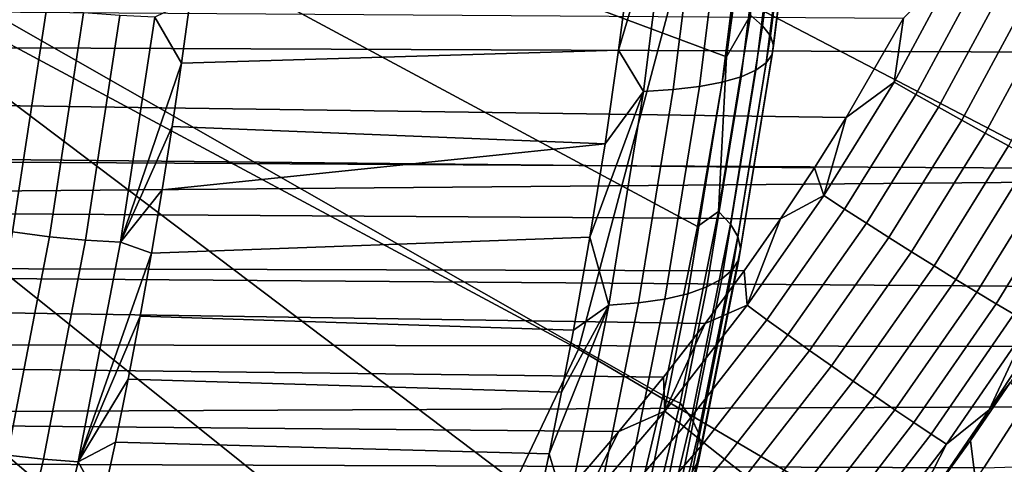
# Model space of a CAD drawing. Header units: metres. Extents: x -240 to 45, y -77 to 27.
# Tile 542 of 656: x -167.702 to -166.189, y -1.939 to -1.255. Entities that reach past the tile are written whole.
import ezdxf

# ---------------------------------------------------------------- set-up
doc = ezdxf.new("R2010")
doc.units = ezdxf.units.M
doc.layers.add('solid_102011X2', color=7, linetype='CONTINUOUS')

msp = doc.modelspace()

# ---------------------------------------------------------------- linework, layer by layer
at = {"layer": 'solid_102011X2'}
for points in [[(-168.338364, -0.671054, 293.982544), (-168.320236, -0.448846, 294.012695), (-166.579865, -1.050358, 297.031494), (-166.615906, -1.312135, 296.970306)], [(-165.597961, -1.742998, 318.878723), (-166.687668, -1.174633, 317.501953), (-166.594849, -0.587131, 317.559296), (-165.441971, -1.162151, 318.973206)], [(-166.843491, -1.761717, 317.404785), (-167.913361, -1.187155, 316.011719), (-167.820618, -0.59339, 316.070679), (-166.687668, -1.174633, 317.501953)], [(-168.338364, -0.671054, 293.982544), (-166.660294, -1.573154, 296.894928), (-166.713196, -1.833068, 296.805145), (-168.363632, -0.890614, 293.94046)], [(-168.338364, -0.671054, 293.982544), (-166.615906, -1.312135, 296.970306), (-166.660294, -1.573154, 296.894928)], [(-168.363632, -0.890614, 293.94046), (-166.774841, -2.091549, 296.700562), (-166.845444, -2.348176, 296.580841), (-168.395966, -1.106659, 293.886658)], [(-168.363632, -0.890614, 293.94046), (-166.713196, -1.833068, 296.805145), (-166.774841, -2.091549, 296.700562)], [(-166.579086, -1.248456, 297.041412), (-166.540543, -0.941453, 297.106873), (-166.521317, -0.953585, 297.162079), (-166.560333, -1.264443, 297.095825)], [(-166.560333, -1.264443, 297.095825), (-166.521317, -0.953585, 297.162079), (-166.508911, -0.965348, 297.219299), (-166.548401, -1.279944, 297.152252)], [(-166.548401, -1.279944, 297.152252), (-166.508911, -0.965348, 297.219299), (-166.503525, -0.976574, 297.27771), (-166.543457, -1.294737, 297.209869)], [(-166.543457, -1.294737, 297.209869), (-166.503525, -0.976574, 297.27771), (-166.505234, -0.987103, 297.336456), (-166.545578, -1.308612, 297.267914)], [(-165.861176, -0.989284, 354.864899), (-167.789078, -1.0002, 353.624359), (-167.759567, -1.518954, 353.5849), (-165.83252, -1.502377, 354.825439)], [(-166.554733, -1.321371, 297.325531), (-166.513992, -0.996786, 297.394714), (-166.529694, -1.005483, 297.45166), (-166.570786, -1.332832, 297.381897)], [(-166.545578, -1.308612, 297.267914), (-166.505234, -0.987103, 297.336456), (-166.513992, -0.996786, 297.394714), (-166.554733, -1.321371, 297.325531)], [(-166.593506, -1.342831, 297.436218), (-166.552124, -1.013072, 297.5065), (-166.580933, -1.019443, 297.558411), (-166.622574, -1.351226, 297.487671)], [(-166.570786, -1.332832, 297.381897), (-166.529694, -1.005483, 297.45166), (-166.552124, -1.013072, 297.5065), (-166.593506, -1.342831, 297.436218)], [(-166.698013, -1.362748, 297.579285), (-166.656021, -1.028188, 297.650574), (-166.701233, -1.030438, 297.689545), (-166.743301, -1.365711, 297.618073)], [(-166.657578, -1.357896, 297.535614), (-166.615738, -1.024506, 297.606659), (-166.656021, -1.028188, 297.650574), (-166.698013, -1.362748, 297.579285)], [(-166.622574, -1.351226, 297.487671), (-166.580933, -1.019443, 297.558411), (-166.615738, -1.024506, 297.606659), (-166.657578, -1.357896, 297.535614)], [(-166.701233, -1.030438, 297.689545), (-166.763092, -1.158134, 297.697113), (-166.781677, -1.302176, 297.665619)], [(-166.743301, -1.365711, 297.618073), (-166.701233, -1.030438, 297.689545), (-166.781677, -1.302176, 297.665619)], [(-166.579086, -1.248456, 297.041412), (-166.615906, -1.312135, 296.970306), (-166.579865, -1.050358, 297.031494)], [(-165.871002, -1.306085, 298.823639), (-165.799591, -1.130998, 298.819489), (-177.520096, -1.0979, 305.868591), (-177.552078, -1.257347, 305.853699)], [(-168.395966, -1.106659, 293.886658), (-166.845444, -2.348176, 296.580841), (-166.925201, -2.602409, 296.445618), (-168.435211, -1.318336, 293.82135)], [(-166.763092, -1.158134, 297.697113), (-167.440063, -1.224663, 298.084808), (-167.453293, -1.322212, 298.062805), (-166.781677, -1.302176, 297.665619)], [(-166.687668, -1.174633, 317.501953), (-165.597961, -1.742998, 318.878723), (-165.886032, -2.3246, 318.66449), (-166.843491, -1.761717, 317.404785)], [(-166.358383, -1.351233, 297.903503), (-166.343948, -1.25315, 297.920258), (-166.261276, -1.171157, 297.89624)], [(-166.358383, -1.351233, 297.903503), (-166.261276, -1.171157, 297.89624), (-166.226761, -1.18805, 297.881165), (-166.32515, -1.370157, 297.887939)], [(-167.913361, -1.187155, 316.011719), (-166.843491, -1.761717, 317.404785), (-167.12291, -2.349406, 317.194519), (-168.069046, -1.7805, 315.911835)], [(-166.32515, -1.370157, 297.887939), (-166.226761, -1.18805, 297.881165), (-166.190643, -1.205557, 297.871521), (-166.290298, -1.389808, 297.877808)], [(-173.127808, -1.206326, 302.009369), (-166.343948, -1.25315, 297.920258), (-166.431763, -1.405533, 297.927307), (-173.140854, -1.3106, 301.987671)], [(-166.290298, -1.389808, 297.877808), (-166.190643, -1.205557, 297.871521), (-166.15361, -1.223348, 297.867432), (-166.254471, -1.409815, 297.87323)], [(-167.49437, -1.251334, 298.10553), (-167.453293, -1.322212, 298.062805), (-167.440063, -1.224663, 298.084808)], [(-166.254471, -1.409815, 297.87323), (-166.15361, -1.223348, 297.867432), (-166.116379, -1.241084, 297.869049), (-166.218369, -1.429797, 297.874359)], [(-167.712952, -1.581532, 298.063019), (-167.66066, -1.239054, 298.150055), (-167.717957, -1.231872, 298.1521), (-167.769958, -1.572428, 298.065552)], [(-167.656326, -1.588737, 298.054108), (-167.60379, -1.244739, 298.141541), (-167.66066, -1.239054, 298.150055), (-167.712952, -1.581532, 298.063019)], [(-167.600815, -1.593949, 298.03891), (-167.548111, -1.248851, 298.126617), (-167.60379, -1.244739, 298.141541), (-167.656326, -1.588737, 298.054108)], [(-167.54718, -1.597097, 298.01767), (-167.49437, -1.251334, 298.10553), (-167.548111, -1.248851, 298.126617), (-167.600815, -1.593949, 298.03891)], [(-167.54718, -1.597097, 298.01767), (-167.453293, -1.322212, 298.062805), (-167.49437, -1.251334, 298.10553)], [(-166.628006, -1.549823, 296.958344), (-166.615906, -1.312135, 296.970306), (-166.579086, -1.248456, 297.041412)], [(-166.628006, -1.549823, 296.958344), (-166.579086, -1.248456, 297.041412), (-166.560333, -1.264443, 297.095825), (-166.609863, -1.569516, 297.011719)], [(-166.358383, -1.351233, 297.903503), (-166.431763, -1.405533, 297.927307), (-166.343948, -1.25315, 297.920258)], [(-166.218369, -1.429797, 297.874359), (-166.116379, -1.241084, 297.869049), (-166.07962, -1.258432, 297.876312), (-166.182663, -1.449378, 297.881104)], [(-165.954514, -1.484544, 298.828369), (-165.871002, -1.306085, 298.823639), (-177.552078, -1.257347, 305.853699), (-177.588654, -1.417486, 305.836639)], [(-166.609863, -1.569516, 297.011719), (-166.560333, -1.264443, 297.095825), (-166.548401, -1.279944, 297.152252), (-166.598511, -1.58861, 297.067169)], [(-166.598511, -1.58861, 297.067169), (-166.548401, -1.279944, 297.152252), (-166.543457, -1.294737, 297.209869), (-166.594131, -1.606832, 297.12384)], [(-166.594131, -1.606832, 297.12384), (-166.543457, -1.294737, 297.209869), (-166.545578, -1.308612, 297.267914), (-166.596771, -1.623923, 297.181)], [(-173.140854, -1.3106, 301.987671), (-166.431763, -1.405533, 297.927307), (-166.480377, -1.482895, 297.931183), (-173.155029, -1.414794, 301.964081)], [(-166.802505, -1.44593, 297.63031), (-166.781677, -1.302176, 297.665619), (-167.453293, -1.322212, 298.062805), (-167.467575, -1.419641, 298.039032)], [(-166.743301, -1.365711, 297.618073), (-166.781677, -1.302176, 297.665619), (-166.802505, -1.44593, 297.63031)], [(-166.628006, -1.549823, 296.958344), (-166.660294, -1.573154, 296.894928), (-166.615906, -1.312135, 296.970306)], [(-166.596771, -1.623923, 297.181), (-166.545578, -1.308612, 297.267914), (-166.554733, -1.321371, 297.325531), (-166.6064, -1.639638, 297.237793)], [(-168.435211, -1.318336, 293.82135), (-167.014374, -2.853624, 296.294556), (-167.113144, -3.101094, 296.127289), (-168.481232, -1.524811, 293.744751)], [(-166.918549, -2.677794, 296.465576), (-167.014374, -2.853624, 296.294556), (-168.435211, -1.318336, 293.82135), (-166.925201, -2.602409, 296.445618)], [(-167.54718, -1.597097, 298.01767), (-167.467575, -1.419641, 298.039032), (-167.453293, -1.322212, 298.062805)], [(-166.6064, -1.639638, 297.237793), (-166.554733, -1.321371, 297.325531), (-166.570786, -1.332832, 297.381897), (-166.622894, -1.653754, 297.293427)], [(-166.645981, -1.66607, 297.347107), (-166.593506, -1.342831, 297.436218), (-166.622574, -1.351226, 297.487671), (-166.675369, -1.676409, 297.398041)], [(-166.622894, -1.653754, 297.293427), (-166.570786, -1.332832, 297.381897), (-166.593506, -1.342831, 297.436218), (-166.645981, -1.66607, 297.347107)], [(-166.710632, -1.684624, 297.445557), (-166.657578, -1.357896, 297.535614), (-166.698013, -1.362748, 297.579285), (-166.751251, -1.690598, 297.488892)], [(-166.675369, -1.676409, 297.398041), (-166.622574, -1.351226, 297.487671), (-166.657578, -1.357896, 297.535614), (-166.710632, -1.684624, 297.445557)], [(-166.466415, -1.525621, 297.911621), (-166.431763, -1.405533, 297.927307), (-166.358383, -1.351233, 297.903503)], [(-166.466415, -1.525621, 297.911621), (-166.358383, -1.351233, 297.903503), (-166.32515, -1.370157, 297.887939), (-166.434525, -1.546344, 297.895569)], [(-166.743301, -1.365711, 297.618073), (-166.802505, -1.44593, 297.63031), (-166.825607, -1.589363, 297.591156)], [(-166.796646, -1.694246, 297.527527), (-166.743301, -1.365711, 297.618073), (-166.825607, -1.589363, 297.591156)], [(-166.751251, -1.690598, 297.488892), (-166.698013, -1.362748, 297.579285), (-166.743301, -1.365711, 297.618073), (-166.796646, -1.694246, 297.527527)], [(-166.434525, -1.546344, 297.895569), (-166.32515, -1.370157, 297.887939), (-166.290298, -1.389808, 297.877808), (-166.40097, -1.567908, 297.884918)], [(-166.40097, -1.567908, 297.884918), (-166.290298, -1.389808, 297.877808), (-166.254471, -1.409815, 297.87323), (-166.366425, -1.589906, 297.879822)], [(-166.466415, -1.525621, 297.911621), (-166.480377, -1.482895, 297.931183), (-166.431763, -1.405533, 297.927307)], [(-166.050613, -1.665919, 298.83374), (-165.954514, -1.484544, 298.828369), (-177.588654, -1.417486, 305.836639), (-177.629852, -1.578327, 305.817322)], [(-173.155029, -1.414794, 301.964081), (-166.480377, -1.482895, 297.931183), (-166.532715, -1.561486, 297.935455), (-173.170319, -1.518948, 301.938629)], [(-167.54718, -1.597097, 298.01767), (-167.482895, -1.516961, 298.013519), (-167.467575, -1.419641, 298.039032)], [(-166.802505, -1.44593, 297.63031), (-167.467575, -1.419641, 298.039032), (-167.482895, -1.516961, 298.013519)], [(-166.366425, -1.589906, 297.879822), (-166.254471, -1.409815, 297.87323), (-166.218369, -1.429797, 297.874359), (-166.331497, -1.61192, 297.880371)], [(-166.331497, -1.61192, 297.880371), (-166.218369, -1.429797, 297.874359), (-166.182663, -1.449378, 297.881104), (-166.29689, -1.633534, 297.886597)], [(-166.802505, -1.44593, 297.63031), (-167.482895, -1.516961, 298.013519), (-167.499283, -1.614111, 297.986267), (-166.825607, -1.589363, 297.591156)], [(-166.29689, -1.633534, 297.886597), (-166.182663, -1.449378, 297.881104), (-166.148026, -1.468186, 297.893402), (-166.263229, -1.654338, 297.898376)], [(-166.263229, -1.654338, 297.898376), (-166.148026, -1.468186, 297.893402), (-166.115128, -1.485865, 297.91098), (-166.231171, -1.673939, 297.915466)], [(-166.466415, -1.525621, 297.911621), (-166.532715, -1.561486, 297.935455), (-166.480377, -1.482895, 297.931183)], [(-166.231171, -1.673939, 297.915466), (-166.115128, -1.485865, 297.91098), (-166.084579, -1.50208, 297.933502), (-166.201309, -1.691966, 297.937531)], [(-165.83252, -1.502377, 354.825439), (-167.759567, -1.518954, 353.5849), (-167.717926, -2.035367, 353.529205), (-165.792068, -2.013155, 354.769775)], [(-166.201309, -1.691966, 297.937531), (-166.084579, -1.50208, 297.933502), (-166.056961, -1.516525, 297.960571), (-166.17421, -1.708076, 297.964203)], [(-173.170319, -1.518948, 301.938629), (-166.532715, -1.561486, 297.935455), (-166.588623, -1.641184, 297.939972), (-173.186737, -1.62298, 301.911285)], [(-168.481232, -1.524811, 293.744751), (-167.166183, -3.223116, 296.037476), (-167.22171, -3.34399, 295.943542), (-168.533844, -1.725268, 293.657196)], [(-167.113388, -3.184219, 296.13559), (-167.166183, -3.223116, 296.037476), (-168.481232, -1.524811, 293.744751), (-167.113144, -3.101094, 296.127289)], [(-167.54718, -1.597097, 298.01767), (-167.499283, -1.614111, 297.986267), (-167.482895, -1.516961, 298.013519)], [(-166.584259, -1.694221, 297.920563), (-166.532715, -1.561486, 297.935455), (-166.466415, -1.525621, 297.911621)], [(-166.584259, -1.694221, 297.920563), (-166.466415, -1.525621, 297.911621), (-166.434525, -1.546344, 297.895569), (-166.553711, -1.716506, 297.904022)], [(-166.628006, -1.549823, 296.958344), (-166.68692, -1.844395, 296.858398), (-166.713196, -1.833068, 296.805145), (-166.660294, -1.573154, 296.894928)], [(-166.68692, -1.844395, 296.858398), (-166.628006, -1.549823, 296.958344), (-166.609863, -1.569516, 297.011719), (-166.669479, -1.867621, 296.910553)], [(-166.553711, -1.716506, 297.904022), (-166.434525, -1.546344, 297.895569), (-166.40097, -1.567908, 297.884918), (-166.5215, -1.739749, 297.892792)], [(-166.669479, -1.867621, 296.910553), (-166.609863, -1.569516, 297.011719), (-166.598511, -1.58861, 297.067169), (-166.658813, -1.890139, 296.964813)], [(-166.584259, -1.694221, 297.920563), (-166.588623, -1.641184, 297.939972), (-166.532715, -1.561486, 297.935455)], [(-166.5215, -1.739749, 297.892792), (-166.40097, -1.567908, 297.884918), (-166.366425, -1.589906, 297.879822), (-166.48822, -1.763509, 297.887115)], [(-166.103561, -1.757549, 298.83667), (-166.050613, -1.665919, 298.83374), (-177.629852, -1.578327, 305.817322), (-177.67572, -1.739888, 305.795624)], [(-167.720871, -1.924571, 297.946655), (-167.656326, -1.588737, 298.054108), (-167.712952, -1.581532, 298.063019), (-167.777237, -1.915914, 297.956024)], [(-166.658813, -1.890139, 296.964813), (-166.598511, -1.58861, 297.067169), (-166.594131, -1.606832, 297.12384), (-166.655075, -1.911629, 297.020416)], [(-167.665573, -1.930832, 297.931122), (-167.600815, -1.593949, 298.03891), (-167.656326, -1.588737, 298.054108), (-167.720871, -1.924571, 297.946655)], [(-167.612061, -1.934614, 297.909668), (-167.54718, -1.597097, 298.01767), (-167.600815, -1.593949, 298.03891), (-167.665573, -1.930832, 297.931122)], [(-167.612061, -1.934614, 297.909668), (-167.499283, -1.614111, 297.986267), (-167.54718, -1.597097, 298.01767)], [(-166.850983, -1.732453, 297.548157), (-166.825607, -1.589363, 297.591156), (-167.499283, -1.614111, 297.986267), (-167.516724, -1.711091, 297.957214)], [(-166.796646, -1.694246, 297.527527), (-166.825607, -1.589363, 297.591156), (-166.850983, -1.732453, 297.548157)], [(-166.48822, -1.763509, 297.887115), (-166.366425, -1.589906, 297.879822), (-166.331497, -1.61192, 297.880371), (-166.454514, -1.787336, 297.887115)], [(-167.612061, -1.934614, 297.909668), (-167.516724, -1.711091, 297.957214), (-167.499283, -1.614111, 297.986267)], [(-166.655075, -1.911629, 297.020416), (-166.594131, -1.606832, 297.12384), (-166.596771, -1.623923, 297.181), (-166.65834, -1.931785, 297.076538)], [(-166.454514, -1.787336, 297.887115), (-166.331497, -1.61192, 297.880371), (-166.29689, -1.633534, 297.886597), (-166.421005, -1.810779, 297.892761)], [(-173.186737, -1.62298, 301.911285), (-166.648499, -1.722114, 297.944824), (-166.712723, -1.804447, 297.950073), (-173.2043, -1.726785, 301.88208)], [(-173.186737, -1.62298, 301.911285), (-166.588623, -1.641184, 297.939972), (-166.648499, -1.722114, 297.944824)], [(-166.65834, -1.931785, 297.076538), (-166.596771, -1.623923, 297.181), (-166.6064, -1.639638, 297.237793), (-166.668533, -1.950318, 297.132385)], [(-166.421005, -1.810779, 297.892761), (-166.29689, -1.633534, 297.886597), (-166.263229, -1.654338, 297.898376), (-166.388336, -1.833394, 297.903992)], [(-166.668533, -1.950318, 297.132385), (-166.6064, -1.639638, 297.237793), (-166.622894, -1.653754, 297.293427), (-166.685516, -1.966965, 297.187134)], [(-166.584259, -1.694221, 297.920563), (-166.648499, -1.722114, 297.944824), (-166.588623, -1.641184, 297.939972)], [(-166.685516, -1.966965, 297.187134), (-166.622894, -1.653754, 297.293427), (-166.645981, -1.66607, 297.347107), (-166.709061, -1.981487, 297.240051)], [(-166.388336, -1.833394, 297.903992), (-166.263229, -1.654338, 297.898376), (-166.231171, -1.673939, 297.915466), (-166.357132, -1.854753, 297.920563)], [(-166.738815, -1.993678, 297.290375), (-166.675369, -1.676409, 297.398041), (-166.710632, -1.684624, 297.445557), (-166.774368, -2.003364, 297.337372)], [(-166.709061, -1.981487, 297.240051), (-166.645981, -1.66607, 297.347107), (-166.675369, -1.676409, 297.398041), (-166.738815, -1.993678, 297.290375)], [(-166.357132, -1.854753, 297.920563), (-166.231171, -1.673939, 297.915466), (-166.201309, -1.691966, 297.937531), (-166.327988, -1.874451, 297.942139)], [(-166.211975, -1.855093, 298.031311), (-166.091873, -1.672662, 298.028137), (-166.179306, -1.812108, 298.035004)], [(-166.150406, -1.721967, 297.994934), (-166.091873, -1.672662, 298.028137), (-166.211975, -1.855093, 298.031311)], [(-166.796646, -1.694246, 297.527527), (-166.869171, -1.827606, 297.517334), (-166.888397, -1.922579, 297.484772)], [(-166.860718, -2.014706, 297.418762), (-166.796646, -1.694246, 297.527527), (-166.888397, -1.922579, 297.484772)], [(-166.796646, -1.694246, 297.527527), (-166.850983, -1.732453, 297.548157), (-166.869171, -1.827606, 297.517334)], [(-166.815186, -2.010407, 297.380371), (-166.751251, -1.690598, 297.488892), (-166.796646, -1.694246, 297.527527), (-166.860718, -2.014706, 297.418762)], [(-166.774368, -2.003364, 297.337372), (-166.710632, -1.684624, 297.445557), (-166.751251, -1.690598, 297.488892), (-166.815186, -2.010407, 297.380371)], [(-166.710831, -1.857059, 297.930267), (-166.648499, -1.722114, 297.944824), (-166.584259, -1.694221, 297.920563)], [(-166.710831, -1.857059, 297.930267), (-166.584259, -1.694221, 297.920563), (-166.553711, -1.716506, 297.904022), (-166.681625, -1.880685, 297.913147)], [(-166.327988, -1.874451, 297.942139), (-166.201309, -1.691966, 297.937531), (-166.17421, -1.708076, 297.964203), (-166.301437, -1.892116, 297.968353)], [(-166.301437, -1.892116, 297.968353), (-166.17421, -1.708076, 297.964203), (-166.150406, -1.721967, 297.994934), (-166.277985, -1.907413, 297.998688)], [(-167.612061, -1.934614, 297.909668), (-167.535248, -1.807913, 297.926392), (-167.516724, -1.711091, 297.957214)], [(-166.869171, -1.827606, 297.517334), (-166.850983, -1.732453, 297.548157), (-167.516724, -1.711091, 297.957214), (-167.535248, -1.807913, 297.926392)], [(-166.710831, -1.857059, 297.930267), (-166.712723, -1.804447, 297.950073), (-166.648499, -1.722114, 297.944824)], [(-166.681625, -1.880685, 297.913147), (-166.553711, -1.716506, 297.904022), (-166.5215, -1.739749, 297.892792), (-166.650726, -1.905386, 297.901367)], [(-166.277985, -1.907413, 297.998688), (-166.150406, -1.721967, 297.994934), (-166.211975, -1.855093, 298.031311)], [(-166.160034, -1.850067, 298.839783), (-166.103561, -1.757549, 298.83667), (-177.67572, -1.739888, 305.795624), (-177.72644, -1.902132, 305.771515)], [(-173.2043, -1.726785, 301.88208), (-166.712723, -1.804447, 297.950073), (-166.781143, -1.888072, 297.955627), (-173.222977, -1.830392, 301.850983)], [(-168.533844, -1.725268, 293.657196), (-167.279724, -3.463388, 295.845398), (-167.340225, -3.581376, 295.743073), (-168.592819, -1.918916, 293.559021)], [(-167.221298, -3.421157, 295.952972), (-167.279724, -3.463388, 295.845398), (-168.533844, -1.725268, 293.657196), (-167.22171, -3.34399, 295.943542)], [(-166.650726, -1.905386, 297.901367), (-166.5215, -1.739749, 297.892792), (-166.48822, -1.763509, 297.887115), (-166.618713, -1.930692, 297.895111)], [(-166.843491, -1.761717, 317.404785), (-165.886032, -2.3246, 318.66449), (-166.155258, -2.904037, 318.506378), (-167.12291, -2.349406, 317.194519)], [(-166.618713, -1.930692, 297.895111), (-166.48822, -1.763509, 297.887115), (-166.454514, -1.787336, 297.887115), (-166.586212, -1.956126, 297.894501)], [(-168.069046, -1.7805, 315.911835), (-167.12291, -2.349406, 317.194519), (-167.391937, -2.935026, 317.03186), (-168.340179, -2.374301, 315.705688)], [(-166.586212, -1.956126, 297.894501), (-166.454514, -1.787336, 297.887115), (-166.421005, -1.810779, 297.892761), (-166.553818, -1.981205, 297.899567)], [(-167.612061, -1.934614, 297.909668), (-167.554855, -1.904537, 297.893799), (-167.535248, -1.807913, 297.926392)], [(-166.888397, -1.922579, 297.484772), (-166.869171, -1.827606, 297.517334), (-167.535248, -1.807913, 297.926392), (-167.554855, -1.904537, 297.893799)], [(-166.710831, -1.857059, 297.930267), (-166.781143, -1.888072, 297.955627), (-166.712723, -1.804447, 297.950073)], [(-166.553818, -1.981205, 297.899567), (-166.421005, -1.810779, 297.892761), (-166.388336, -1.833394, 297.903992), (-166.522141, -2.005455, 297.910217)], [(-166.080338, -1.945798, 298.31131), (-166.212143, -2.132636, 298.319519), (-166.240891, -1.901881, 298.037994), (-166.179306, -1.812108, 298.035004)], [(-166.211975, -1.855093, 298.031311), (-166.179306, -1.812108, 298.035004), (-166.240891, -1.901881, 298.037994)], [(-173.222977, -1.830392, 301.850983), (-166.781143, -1.888072, 297.955627), (-166.854233, -1.973028, 297.961609), (-173.242798, -1.933792, 301.817993)], [(-166.68692, -1.844395, 296.858398), (-166.755325, -2.131151, 296.74234), (-166.774841, -2.091549, 296.700562), (-166.713196, -1.833068, 296.805145)], [(-166.755325, -2.131151, 296.74234), (-166.68692, -1.844395, 296.858398), (-166.669479, -1.867621, 296.910553), (-166.738678, -2.157719, 296.793152)], [(-166.522141, -2.005455, 297.910217), (-166.388336, -1.833394, 297.903992), (-166.357132, -1.854753, 297.920563), (-166.491806, -2.028415, 297.926208)], [(-166.220612, -1.943933, 298.843231), (-166.160034, -1.850067, 298.839783), (-177.72644, -1.902132, 305.771515)], [(-166.845154, -2.014234, 297.940613), (-166.781143, -1.888072, 297.955627), (-166.710831, -1.857059, 297.930267)], [(-166.845154, -2.014234, 297.940613), (-166.710831, -1.857059, 297.930267), (-166.681625, -1.880685, 297.913147), (-166.817245, -2.039006, 297.922943)], [(-166.491806, -2.028415, 297.926208), (-166.357132, -1.854753, 297.920563), (-166.327988, -1.874451, 297.942139), (-166.463364, -2.049653, 297.947296)], [(-166.277985, -1.907413, 297.998688), (-166.211975, -1.855093, 298.031311), (-166.30658, -1.992715, 298.041168), (-166.340591, -2.030468, 298.034912)], [(-166.211975, -1.855093, 298.031311), (-166.240891, -1.901881, 298.037994), (-166.30658, -1.992715, 298.041168)], [(-166.171875, -1.942605, 298.810486), (-166.160034, -1.850067, 298.839783), (-166.220612, -1.943933, 298.843231)], [(-166.738678, -2.157719, 296.793152), (-166.669479, -1.867621, 296.910553), (-166.658813, -1.890139, 296.964813), (-166.72879, -2.183478, 296.8461)], [(-166.463364, -2.049653, 297.947296), (-166.327988, -1.874451, 297.942139), (-166.301437, -1.892116, 297.968353), (-166.437363, -2.068764, 297.973022)], [(-166.845154, -2.014234, 297.940613), (-166.854233, -1.973028, 297.961609), (-166.781143, -1.888072, 297.955627)], [(-166.817245, -2.039006, 297.922943), (-166.681625, -1.880685, 297.913147), (-166.650726, -1.905386, 297.901367), (-166.787643, -2.064969, 297.910553)], [(-166.72879, -2.183478, 296.8461), (-166.658813, -1.890139, 296.964813), (-166.655075, -1.911629, 297.020416), (-166.725784, -2.20806, 296.900452)], [(-166.28511, -2.038999, 298.846802), (-166.220612, -1.943933, 298.843231), (-177.72644, -1.902132, 305.771515), (-177.782211, -2.065065, 305.744965)], [(-167.612061, -1.934614, 297.909668), (-167.575531, -2.000933, 297.859375), (-167.554855, -1.904537, 297.893799)], [(-166.908676, -2.017346, 297.450439), (-166.888397, -1.922579, 297.484772), (-167.554855, -1.904537, 297.893799), (-167.575531, -2.000933, 297.859375)], [(-166.787643, -2.064969, 297.910553), (-166.650726, -1.905386, 297.901367), (-166.618713, -1.930692, 297.895111), (-166.756882, -2.09163, 297.903687)], [(-166.437363, -2.068764, 297.973022), (-166.301437, -1.892116, 297.968353), (-166.277985, -1.907413, 297.998688), (-166.414291, -2.085389, 298.00296)], [(-166.212143, -2.132636, 298.319519), (-166.284378, -2.227718, 298.324036), (-166.30658, -1.992715, 298.041168), (-166.240891, -1.901881, 298.037994)], [(-168.592819, -1.918916, 293.559021), (-167.468811, -3.812219, 295.525726), (-167.536911, -3.924903, 295.410736), (-168.657959, -2.10499, 293.450653)], [(-168.592819, -1.918916, 293.559021), (-167.403259, -3.697679, 295.636505), (-167.468811, -3.812219, 295.525726)], [(-168.592819, -1.918916, 293.559021), (-167.340225, -3.581376, 295.743073), (-167.403259, -3.697679, 295.636505)], [(-166.725784, -2.20806, 296.900452), (-166.655075, -1.911629, 297.020416), (-166.65834, -1.931785, 297.076538), (-166.729736, -2.231114, 296.955383)], [(-166.414291, -2.085389, 298.00296), (-166.277985, -1.907413, 297.998688), (-166.340591, -2.030468, 298.034912)], [(-173.242798, -1.933792, 301.817993), (-166.854233, -1.973028, 297.961609), (-166.932144, -2.059317, 297.967987), (-173.263763, -2.036869, 301.783112)], [(-167.741776, -2.258078, 297.804321), (-167.665573, -1.930832, 297.931122), (-167.720871, -1.924571, 297.946655), (-167.796844, -2.250824, 297.820221)], [(-167.6884, -2.26246, 297.782623), (-167.612061, -1.934614, 297.909668), (-167.665573, -1.930832, 297.931122), (-167.741776, -2.258078, 297.804321)], [(-167.6884, -2.26246, 297.782623), (-167.575531, -2.000933, 297.859375), (-167.612061, -1.934614, 297.909668)], [(-166.860718, -2.014706, 297.418762), (-166.888397, -1.922579, 297.484772), (-166.908676, -2.017346, 297.450439)], [(-166.756882, -2.09163, 297.903687), (-166.618713, -1.930692, 297.895111), (-166.586212, -1.956126, 297.894501), (-166.725555, -2.118486, 297.902466)], [(-166.729736, -2.231114, 296.955383), (-166.65834, -1.931785, 297.076538), (-166.668533, -1.950318, 297.132385), (-166.74057, -2.252313, 297.010162)]]:
    msp.add_3dface(points, dxfattribs=at)

doc.saveas('drawing.dxf')
